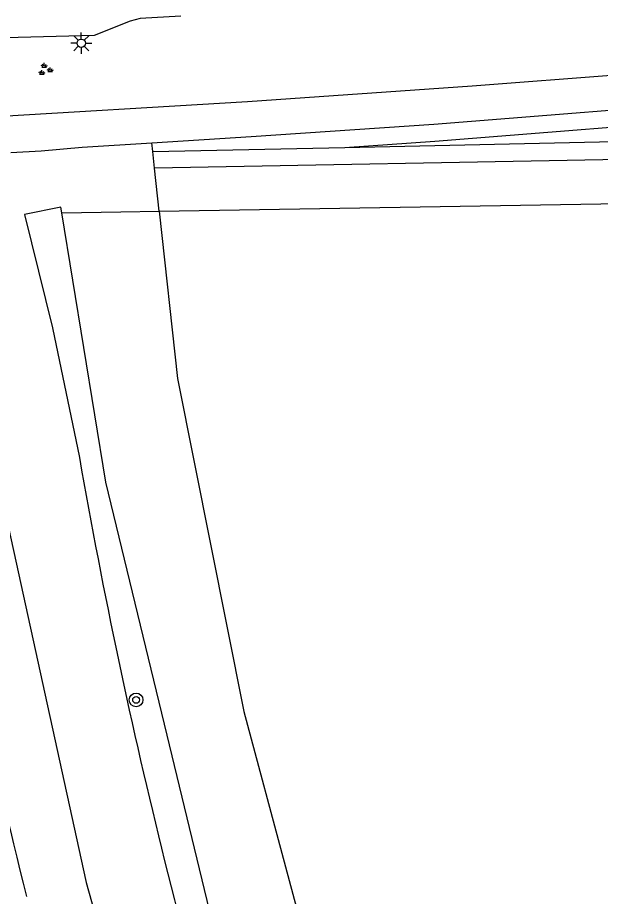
# Model space of a CAD drawing. Extents: x 128999 to 131010, y 395498 to 399007.
# Drawn here: x 129589.5 to 129623.8, y 396054.5 to 396106.1 of the extents above; entities that cross this region are included whole.
import ezdxf

# ---------------------------------------------------------------- set-up
doc = ezdxf.new("R2010")
doc.units = 0
for name, color, linetype in [('gg-afsc-hekwerk', 7, 'Continuous'), ('gg-knt-verharding', 7, 'Continuous'), ('gg-kntw-bovenkant insteek waterloop', 7, 'Continuous'), ('gt-grn-groengrens', 7, 'Continuous'), ('gt-grn-groengrens NZ', 7, 'Continuous'), ('gt-symb-boom', 7, 'Continuous'), ('gt-symb-groenvak', 7, 'Continuous'), ('gt-symb-lichtmast', 7, 'Continuous')]:
    doc.layers.add(name, color=color, linetype=linetype)

# ---------------------------------------------------------------- blocks, each defined once
blk = doc.blocks.new('gt0-BOOM')
at = {"layer": 'gt-symb-boom'}
for radius in [0.4, 0.2]:
    blk.add_circle((0, 0), radius, dxfattribs=at)
blk = doc.blocks.new('gt0-GRVAK')
at = {"layer": 'gt-symb-groenvak'}
for p, q in [((-0.11, 0.189), (-0.228, 0.24)), ((-0.182, 0.153), (0.088, 0.153)), ((-0.091, 0.211), (-0.156, 0.322)), ((-0.047, 0.214), (-0.047, 0.393)), ((-0.004, 0.211), (0.061, 0.322)), ((0.015, 0.189), (0.133, 0.24)), ((0.262, -0.052), (0.197, 0.059)), ((0.305, -0.049), (0.305, 0.13)), ((0.349, -0.052), (0.414, 0.059)), ((-0.245, -0.228), (-0.363, -0.177)), ((-0.318, -0.264), (-0.047, -0.264)), ((-0.226, -0.206), (-0.291, -0.095)), ((-0.183, -0.203), (-0.183, -0.024)), ((-0.139, -0.206), (-0.074, -0.095)), ((-0.12, -0.228), (-0.002, -0.177)), ((0.243, -0.074), (0.125, -0.023)), ((0.17, -0.11), (0.441, -0.11)), ((0.368, -0.074), (0.486, -0.023))]:
    blk.add_line(p, q, dxfattribs=at)
blk = doc.blocks.new('gt0-LMAST')
at = {"layer": 'gt-symb-lichtmast'}
for p, q in [((-0.005, 0.246), (-0.005, 0.621)), ((-0.182, 0.173), (-0.447, 0.438)), ((0.172, 0.173), (0.437, 0.438)), ((-0.255, -0.004), (-0.63, -0.004)), ((-0.182, -0.181), (-0.447, -0.446)), ((-0.005, -0.254), (-0.005, -0.629)), ((0.437, -0.446), (0.172, -0.181)), ((0.245, -0.004), (0.62, -0.004))]:
    blk.add_line(p, q, dxfattribs=at)
blk.add_circle((-0.005, -0.004), 0.25, dxfattribs=at)

msp = doc.modelspace()

# ---------------------------------------------------------------- linework, layer by layer
at = {"layer": 'gg-afsc-hekwerk'}
for p, q in [((129597.876, 396094.714), (129750.14, 396097.26)), ((129595.625, 396094.676), (129597.876, 396094.714))]:
    msp.add_line(p, q, dxfattribs=at)
at = {"layer": 'gg-knt-verharding'}
msp.add_line((129589.145, 396098.161), (129590.928, 396098.266), dxfattribs=at)
for points in [[(129599.147, 396106.171), (129596.75, 396106.019), (129596.169, 396105.872), (129594.046, 396105.03), (129587.333, 396104.853), (129584.724, 396104.808)], [(129585.515, 396100.274), (129587.28, 396100.219), (129603.058, 396101.152), (129616.262, 396102.071), (129624.928, 396102.742), (129632.109, 396103.344), (129638.306, 396103.715), (129645.25, 396103.941), (129646.815, 396103.977)], [(129597.439, 396098.725), (129603.282, 396099.092), (129613.999, 396099.82), (129632.197, 396101.279), (129638.392, 396101.652), (129646.763, 396101.893)], [(129590.928, 396098.266), (129593.348, 396098.468), (129597.439, 396098.725)], [(129586.067, 396094.141), (129586.942, 396087.397), (129588.155, 396079.98), (129593.589, 396055.312), (129600.517, 396030.647), (129605.381, 396016.011)]]:
    msp.add_lwpolyline(points, dxfattribs=at)
msp.add_arc((130008.68, 396159.465), 431.567, 190.7018, 194.07765, dxfattribs=at)
at = {"layer": 'gg-kntw-bovenkant insteek waterloop'}
for points in [[(129592.153, 396094.617), (129592.099, 396094.946), (129589.954, 396094.515)], [(129673.735, 395895.932), (129664.674, 395909.422), (129652.914, 395928.197), (129646.894, 395938.938), (129635.351, 395961.22), (129628.555, 395976.716), (129621.935, 395992.334), (129607.717, 396029.383), (129605.007, 396038.977), (129602.443, 396046.978), (129598.189, 396064.612), (129594.742, 396078.811), (129592.153, 396094.617)], [(129589.954, 396094.515), (129591.61, 396087.875), (129593.184, 396080.253)]]:
    msp.add_lwpolyline(points, dxfattribs=at)
for centre, radius, start, end in [((129931.766, 396139.432), 343.714, 189.91432, 193.94694), ((129931.613, 396139.41), 343.561, 193.94941, 198.18148)]:
    msp.add_arc(centre, radius, start, end, dxfattribs=at)
at = {"layer": 'gt-grn-groengrens'}
for p, q in [((129597.494, 396098.224), (129597.439, 396098.725)), ((129597.494, 396098.224), (129608.783, 396098.463)), ((129597.601, 396097.24), (129597.494, 396098.224)), ((129646.582, 396098.162), (129597.601, 396097.24)), ((129597.876, 396094.714), (129597.601, 396097.24)), ((129592.153, 396094.617), (129595.625, 396094.676))]:
    msp.add_line(p, q, dxfattribs=at)
for points in [[(129608.783, 396098.463), (129625.506, 396098.818), (129646.634, 396099.231)], [(129597.876, 396094.714), (129598.944, 396084.896), (129602.852, 396065.355), (129610.18, 396037.997), (129624.347, 395996.473), (129640.957, 395960.321), (129658.686, 395925.049), (129667.659, 395910.491), (129799.613, 395712.25)]]:
    msp.add_lwpolyline(points, dxfattribs=at)
at = {"layer": 'gt-grn-groengrens NZ'}
msp.add_lwpolyline([(129608.783, 396098.463), (129614.073, 396098.823), (129632.267, 396100.281), (129638.436, 396100.653), (129646.714, 396100.891)], dxfattribs=at)

# ---------------------------------------------------------------- block references
at = {"layer": 'gt-symb-boom'}
msp.add_blockref('gt0-BOOM', (129596.516, 396066.03), dxfattribs=at)
at = {"layer": 'gt-symb-groenvak'}
msp.add_blockref('gt0-GRVAK', (129591.166, 396103.028), dxfattribs=at)
at = {"layer": 'gt-symb-lichtmast'}
msp.add_blockref('gt0-LMAST', (129593.3, 396104.576), dxfattribs=at)

doc.saveas('drawing.dxf')
